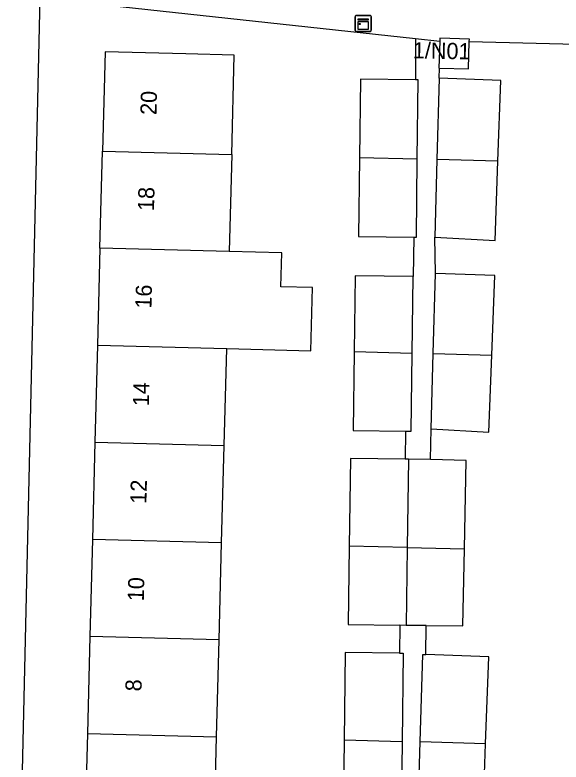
# Model space of a CAD drawing. Extents: x 162026 to 163499, y 387297 to 388169.
# Drawn here: x 162834.65 to 162868.46, y 387822.59 to 387868.81 of the extents above; entities that cross this region are included whole.
import ezdxf

# ---------------------------------------------------------------- set-up
doc = ezdxf.new("R2010")
doc.units = 0
for name, color, linetype in [('IMGEO_Kast', 7, 'Continuous'), ('IMGEO_Pand', 7, 'Continuous'), ('IMGEO_Pand_nummerreeks', 7, 'Continuous'), ('IMGEO_Voetpad_open', 7, 'Continuous')]:
    doc.layers.add(name, color=color, linetype=linetype)

msp = doc.modelspace()

# ---------------------------------------------------------------- linework, layer by layer
at = {"layer": 'IMGEO_Kast'}
for p, q in [((162855.715, 387867.858), (162855.715, 387868.699)), ((162855.715, 387868.699), (162855.715, 387867.858)), ((162855.79, 387868.783), (162856.631, 387868.783)), ((162856.631, 387868.783), (162855.79, 387868.783)), ((162856.715, 387868.708), (162856.715, 387867.867)), ((162856.715, 387867.867), (162856.715, 387868.708)), ((162856.64, 387867.783), (162855.799, 387867.783)), ((162855.799, 387867.783), (162856.64, 387867.783))]:
    msp.add_line(p, q, dxfattribs=at)
for points in [[(162855.91, 387868.573), (162856.51, 387868.573), (162856.51, 387868.488), (162855.91, 387868.488), (162855.91, 387868.573)], [(162855.91, 387868.398), (162856.51, 387868.398), (162856.51, 387867.909), (162855.91, 387867.909), (162855.91, 387868.398)]]:
    msp.add_lwpolyline(points, dxfattribs=at)
msp.add_circle((162855.994, 387868.247), 0.0377, dxfattribs=at)
for centre, start, end in [((162855.793, 387868.705), 92.4484, 184.2845), ((162855.793, 387868.705), 92.4484, 184.2845), ((162856.637, 387868.705), 2.4484, 94.2845), ((162856.637, 387868.705), 2.4484, 94.2845), ((162855.793, 387867.861), 182.4484, 274.2845), ((162855.793, 387867.861), 182.4484, 274.2845), ((162856.637, 387867.861), 272.4484, 4.2845), ((162856.637, 387867.861), 272.4484, 4.2845)]:
    msp.add_arc(centre, 0.0779, start, end, dxfattribs=at)
at = {"layer": 'IMGEO_Pand'}
for points in [[(162862.779, 387867.158), (162862.783, 387867.312), (162860.954, 387867.364), (162860.949, 387867.195)], [(162860.949, 387867.195), (162860.902, 387865.525), (162860.943, 387865.524)], [(162860.943, 387865.524), (162862.731, 387865.473), (162862.779, 387867.158)], [(162848.075, 387860.181), (162848.235, 387866.33), (162845.234, 387866.408), (162840.235, 387866.538), (162840.075, 387860.389)], [(162859.447, 387864.789), (162856.036, 387864.833), (162855.974, 387859.976)], [(162859.563, 387859.882), (162859.625, 387864.787), (162859.447, 387864.789)], [(162860.925, 387864.901), (162860.779, 387859.875)], [(162864.549, 387859.768), (162864.729, 387864.762), (162860.925, 387864.901)], [(162839.919, 387854.383), (162840.075, 387860.389)], [(162840.075, 387860.389), (162848.075, 387860.181)], [(162848.075, 387860.181), (162847.919, 387854.175)], [(162855.974, 387859.976), (162855.913, 387855.113), (162859.342, 387855.07)], [(162859.563, 387859.882), (162855.974, 387859.976)], [(162859.342, 387855.07), (162859.502, 387855.068), (162859.563, 387859.882)], [(162860.779, 387859.875), (162860.64, 387855.07)], [(162864.549, 387859.768), (162860.779, 387859.875)], [(162860.64, 387855.07), (162864.372, 387854.862), (162864.549, 387859.768)], [(162839.919, 387854.383), (162839.763, 387848.377)], [(162847.919, 387854.175), (162839.919, 387854.383)], [(162847.763, 387848.169), (162852.964, 387848.034), (162853.065, 387851.946), (162851.12, 387851.996), (162851.174, 387854.09), (162847.919, 387854.175)], [(162859.311, 387852.625), (162855.722, 387852.671), (162855.662, 387847.964)], [(162859.251, 387847.87), (162859.311, 387852.625)], [(162860.553, 387847.856), (162860.696, 387852.814)], [(162864.175, 387847.753), (162864.368, 387852.68), (162860.696, 387852.814)], [(162839.763, 387848.377), (162839.607, 387842.371)], [(162839.763, 387848.377), (162847.763, 387848.169)], [(162847.607, 387842.163), (162847.763, 387848.169)], [(162855.662, 387847.964), (162855.601, 387843.101), (162858.835, 387843.06)], [(162859.251, 387847.87), (162855.662, 387847.964)], [(162858.835, 387843.06), (162859.19, 387843.056), (162859.251, 387847.87)], [(162860.417, 387843.194), (162860.553, 387847.856)], [(162860.553, 387847.856), (162864.175, 387847.753)], [(162860.417, 387843.194), (162863.988, 387842.995), (162864.175, 387847.753)], [(162839.607, 387842.371), (162839.451, 387836.365)], [(162839.607, 387842.371), (162847.607, 387842.163)], [(162847.451, 387836.157), (162847.607, 387842.163)], [(162858.813, 387841.334), (162855.419, 387841.378), (162855.35, 387835.952)], [(162859.008, 387841.332), (162858.813, 387841.334)], [(162859.008, 387841.332), (162858.939, 387835.858)], [(162860.371, 387841.299), (162859.008, 387841.332)], [(162862.479, 387835.777), (162862.588, 387841.246), (162860.371, 387841.299)], [(162839.451, 387836.365), (162839.294, 387830.359)], [(162847.451, 387836.157), (162839.451, 387836.365)], [(162847.294, 387830.151), (162847.451, 387836.157)], [(162855.35, 387835.952), (162855.289, 387831.089), (162858.477, 387831.049)], [(162858.939, 387835.858), (162855.35, 387835.952)], [(162858.939, 387835.858), (162858.878, 387831.044)], [(162858.939, 387835.858), (162862.479, 387835.777)], [(162860.11, 387831.033), (162862.385, 387831.012), (162862.479, 387835.777)], [(162858.878, 387831.044), (162858.477, 387831.049)], [(162860.11, 387831.033), (162858.878, 387831.044)], [(162839.294, 387830.359), (162839.138, 387824.353)], [(162847.294, 387830.151), (162839.294, 387830.359)], [(162847.138, 387824.145), (162847.294, 387830.151)], [(162858.455, 387829.323), (162855.106, 387829.366), (162855.037, 387823.94)], [(162858.455, 387829.323), (162858.695, 387829.32), (162858.626, 387823.846)], [(162859.741, 387823.83), (162859.898, 387829.239), (162860.093, 387829.232)], [(162863.787, 387823.715), (162863.98, 387829.091), (162860.093, 387829.232)], [(162839.138, 387824.353), (162838.982, 387818.347)], [(162839.138, 387824.353), (162847.138, 387824.145)], [(162846.982, 387818.139), (162847.138, 387824.145)], [(162855.037, 387823.94), (162854.976, 387819.077), (162858.073, 387819.038)], [(162858.626, 387823.846), (162855.037, 387823.94)], [(162858.626, 387823.846), (162858.565, 387819.032), (162858.073, 387819.038)], [(162859.773, 387818.986), (162859.601, 387818.996), (162859.741, 387823.83)], [(162863.787, 387823.715), (162859.741, 387823.83)], [(162859.773, 387818.986), (162863.609, 387818.774), (162863.787, 387823.715)]]:
    msp.add_lwpolyline(points, dxfattribs=at)
at = {"layer": 'IMGEO_Voetpad_open'}
for points in [[(162834.655, 387806.307), (162835.105, 387821.141), (162836.227, 387869.891)], [(162836.227, 387869.891), (162859.452, 387867.358)], [(162859.452, 387867.358), (162859.447, 387864.789)], [(162859.452, 387867.358), (162860.949, 387867.195)], [(162862.779, 387867.158), (162885.986, 387866.589)], [(162860.925, 387864.901), (162860.943, 387865.524)], [(162859.342, 387855.07), (162859.311, 387852.625)], [(162860.696, 387852.814), (162860.64, 387855.07)], [(162858.835, 387843.06), (162858.813, 387841.334)], [(162860.371, 387841.299), (162860.417, 387843.194)], [(162858.477, 387831.049), (162858.455, 387829.323)], [(162860.093, 387829.232), (162860.11, 387831.033)]]:
    msp.add_lwpolyline(points, dxfattribs=at)

# ---------------------------------------------------------------- texts
at = {"layer": 'IMGEO_Pand_nummerreeks'}
for s, rotation, p in [('1/N01', 358.8999, (162859.278, 387866.129)), ('20', 88.5108, (162843.415, 387862.612)), ('18', 88.5108, (162843.26, 387856.668)), ('16', 88.5108, (162843.103, 387850.629)), ('14', 88.5108, (162842.946, 387844.594)), ('12', 88.5108, (162842.789, 387838.556)), ('10', 88.5108, (162842.632, 387832.526)), ('8', 88.5108, (162842.487, 387826.952))]:
    msp.add_text(s, height=1, rotation=rotation, dxfattribs=at).set_placement(p)

doc.saveas('drawing.dxf')
